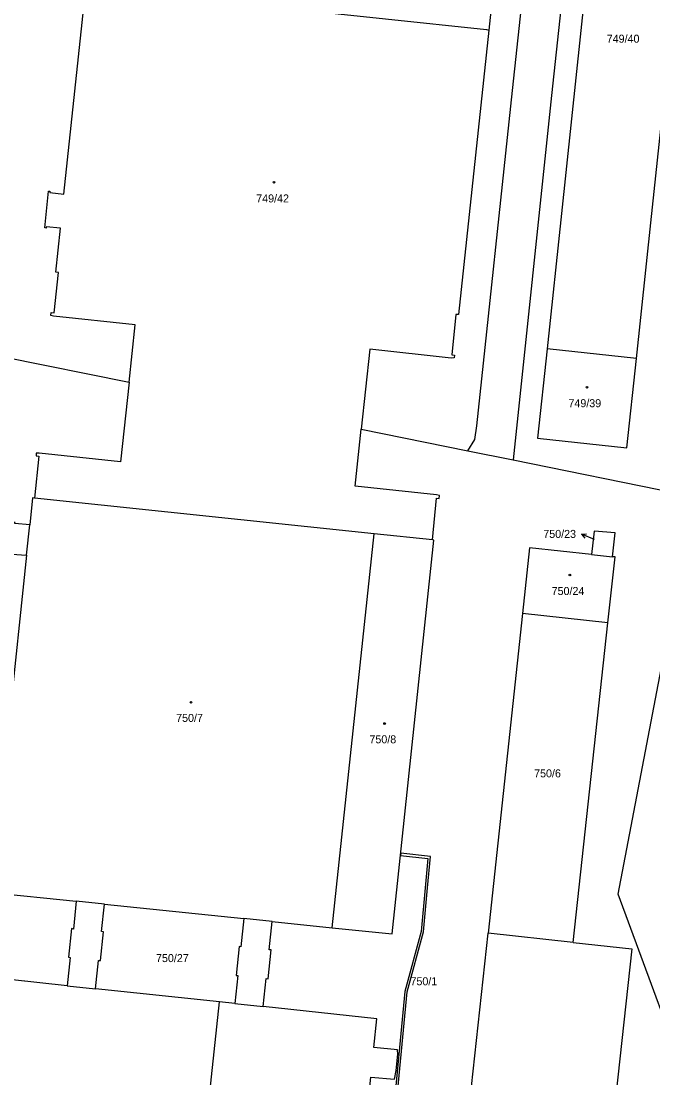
# Model space of a CAD drawing. Extents: x -756746 to -753363, y -1166406 to -1161727.
# Drawn here: x -755596.6 to -755462.4, y -1163353.7 to -1163129.3 of the extents above; entities that cross this region are included whole.
import ezdxf

# ---------------------------------------------------------------- set-up
doc = ezdxf.new("R2010")
doc.units = 0
for name, color, linetype in [('Hranice parcel', 7, 'Continuous'), ('Parcelní čísla', 7, 'Continuous'), ('Pop  PČ popisy', 7, 'Continuous'), ('Vnitřní kresba', 7, 'Continuous'), ('Věcná břemena k části', 7, 'Continuous'), ('Značky budov', 7, 'Continuous')]:
    doc.layers.add(name, color=color, linetype=linetype)

msp = doc.modelspace()

# ---------------------------------------------------------------- linework, layer by layer
at = {"layer": 'Hranice parcel'}
for p, q in [((-755465.84, -1163200.88), (-755484.84, -1163198.83)), ((-755524.34, -1163215.92), (-755501.7, -1163220.5)), ((-755501.7, -1163220.5), (-755492.04, -1163222.45)), ((-755492.04, -1163222.45), (-755454.14, -1163230.12)), ((-755521.58, -1163238.13), (-755593.7, -1163230.55)), ((-755530.48, -1163321.79), (-755521.58, -1163238.13)), ((-755509.19, -1163239.44), (-755521.58, -1163238.13)), ((-755475.4, -1163242.52), (-755470.96, -1163243)), ((-755490.08, -1163255.07), (-755497.36, -1163322.93)), ((-755471.91, -1163257.03), (-755490.08, -1163255.07)), ((-755479.3, -1163324.93), (-755471.91, -1163257.03)), ((-755505.59, -1163399.23), (-755497.36, -1163322.93)), ((-755479.3, -1163324.93), (-755497.36, -1163322.93)), ((-755586.75, -1163334.11), (-755580.75, -1163334.75)), ((-755554.41, -1163337.56), (-755580.75, -1163334.75)), ((-755565.89, -1163445.15), (-755554.41, -1163337.56)), ((-755551.13, -1163337.91), (-755554.41, -1163337.56)), ((-755551.13, -1163337.91), (-755545.14, -1163338.55))]:
    msp.add_line(p, q, dxfattribs=at)
for points in [[(-755439.49, -1162982.67), (-755443.18, -1163017.33), (-755443.46, -1163019.34), (-755443.95, -1163021.31), (-755445.09, -1163024.14), (-755446.74, -1163026.7), (-755448.81, -1163028.93), (-755451.17, -1163030.72), (-755453.97, -1163032.13), (-755456.88, -1163033), (-755459.92, -1163033.32), (-755462.97, -1163033.27), (-755464.98, -1163033.43), (-755466.87, -1163034.01), (-755468.66, -1163034.93), (-755469.46, -1163035.58), (-755470.88, -1163037.01), (-755472.35, -1163039.65), (-755473.01, -1163042.59), (-755477.78, -1163087.79), (-755483.91, -1163145.02), (-755492.04, -1163222.45)], [(-755501.7, -1163220.5), (-755500.22, -1163218.14), (-755499.77, -1163215.19), (-755492.18, -1163143.98), (-755485.92, -1163085.38), (-755483.65, -1163063.82), (-755483.36, -1163059.88), (-755490.91, -1163059.3), (-755489.71, -1163046.66), (-755503.62, -1163045.24), (-755503.5, -1163044.71), (-755503.52, -1163044.14), (-755502.72, -1163036.68), (-755502.55, -1163035.08), (-755502.46, -1163034.19), (-755509.47, -1163033.53), (-755511, -1163047.93), (-755590.87, -1163039.46), (-755591.13, -1163039.43)], [(-755490.92, -1163071.57), (-755497.22, -1163131.2), (-755503.63, -1163191.59), (-755504.2, -1163191.53), (-755505.11, -1163200.11), (-755504.52, -1163200.19), (-755504.58, -1163200.79), (-755505.2, -1163200.8), (-755522.52, -1163198.94), (-755524.34, -1163215.92)], [(-755465.84, -1163200.88), (-755462.81, -1163172.09), (-755452.58, -1163075.55), (-755471.57, -1163073.54), (-755481.79, -1163170.08), (-755484.84, -1163198.83)], [(-755573.63, -1163205.95), (-755572.31, -1163193.76), (-755589.65, -1163191.89), (-755590.25, -1163191.74), (-755590.16, -1163191.16), (-755589.55, -1163191.22), (-755588.63, -1163182.62), (-755589.21, -1163182.56), (-755588.21, -1163173.26), (-755591.21, -1163172.94), (-755591.24, -1163173.21), (-755591.55, -1163173.18), (-755590.73, -1163165.36), (-755590.43, -1163165.39), (-755590.46, -1163165.67), (-755587.47, -1163165.98), (-755582.82, -1163122.15)], [(-755484.84, -1163198.83), (-755486.85, -1163217.8), (-755467.9, -1163219.89), (-755465.84, -1163200.88)], [(-755606.16, -1163217.22), (-755600.3, -1163200.55), (-755573.63, -1163205.95)], [(-755573.63, -1163205.95), (-755575.45, -1163222.85), (-755592.75, -1163220.98), (-755593.37, -1163220.99), (-755593.39, -1163221.58), (-755592.77, -1163221.65), (-755593.7, -1163230.55)], [(-755509.19, -1163239.44), (-755508.35, -1163230.56), (-755507.75, -1163230.62), (-755507.69, -1163230.03), (-755508.31, -1163229.89), (-755525.63, -1163228.04), (-755524.34, -1163215.92)], [(-755593.7, -1163230.55), (-755594.12, -1163230.51), (-755594.73, -1163236.26), (-755597.86, -1163235.97), (-755597.84, -1163235.75), (-755598.14, -1163235.7), (-755598.86, -1163242.66), (-755598.55, -1163242.69), (-755598.53, -1163242.46), (-755595.41, -1163242.68), (-755603, -1163314.29), (-755584.84, -1163316.17), (-755585.46, -1163322.09), (-755585.87, -1163321.99), (-755586.51, -1163328.07), (-755586.11, -1163328.15), (-755586.75, -1163334.11)], [(-755452.42, -1163361.7), (-755469.74, -1163314.65), (-755453.61, -1163230.23)], [(-755470.96, -1163243), (-755470.41, -1163237.9), (-755474.87, -1163237.57), (-755475.4, -1163242.52)], [(-755530.48, -1163321.79), (-755517.74, -1163323.11), (-755508.87, -1163239.47), (-755509.19, -1163239.44)], [(-755475.4, -1163242.52), (-755488.58, -1163241.1), (-755490.08, -1163255.07)], [(-755471.91, -1163257.03), (-755470.39, -1163243.06), (-755470.96, -1163243)], [(-755580.75, -1163334.75), (-755580.11, -1163328.76), (-755579.7, -1163328.73), (-755579.06, -1163322.66), (-755579.46, -1163322.62), (-755578.84, -1163316.79), (-755549.24, -1163319.85), (-755549.87, -1163325.83), (-755550.27, -1163325.79), (-755550.91, -1163331.91), (-755550.51, -1163331.95), (-755551.13, -1163337.91)], [(-755545.14, -1163338.55), (-755544.51, -1163332.58), (-755544.11, -1163332.62), (-755543.47, -1163326.5), (-755543.87, -1163326.46), (-755543.24, -1163320.47), (-755530.48, -1163321.79)], [(-755479.3, -1163324.93), (-755466.88, -1163326.3), (-755473.59, -1163387.92)], [(-755586.75, -1163334.11), (-755604.93, -1163332.17), (-755617.6, -1163451.86), (-755581.57, -1163455.69), (-755580.3, -1163443.78), (-755565.89, -1163445.15)], [(-755537.1, -1163448.4), (-755532.36, -1163448.93), (-755530.46, -1163430.89), (-755525.51, -1163431.38), (-755525.4, -1163430.97), (-755525.05, -1163429.15), (-755524.9, -1163427.81), (-755524.84, -1163426.26), (-755524.88, -1163425.3), (-755529.82, -1163424.82), (-755522.31, -1163353.53), (-755517.27, -1163353.98), (-755516.89, -1163352.14), (-755516.56, -1163348.68), (-755516.6, -1163347.76), (-755521.66, -1163347.2), (-755521.01, -1163341.12), (-755545.14, -1163338.55)]]:
    msp.add_lwpolyline(points, dxfattribs=at)
at = {"layer": 'Pop  PČ popisy'}
for p, q in [((-755477.56, -1163238.18), (-755476.45, -1163238.11)), ((-755474.8, -1163239.35), (-755477.56, -1163238.18)), ((-755477.56, -1163238.18), (-755476.84, -1163239.03))]:
    msp.add_line(p, q, dxfattribs=at)
at = {"layer": 'Vnitřní kresba'}
for p, q in [((-755582.21, -1163122.07), (-755497.68, -1163131.02)), ((-755497.68, -1163131.02), (-755497.22, -1163131.2)), ((-755595.41, -1163242.68), (-755594.73, -1163236.26)), ((-755578.84, -1163316.79), (-755584.84, -1163316.17)), ((-755543.24, -1163320.47), (-755549.24, -1163319.85))]:
    msp.add_line(p, q, dxfattribs=at)
at = {"layer": 'Věcná břemena k části'}
msp.add_lwpolyline([(-755515.98, -1163306.49), (-755510.18, -1163307.09), (-755510.72, -1163313.31), (-755511.62, -1163322.59), (-755515.05, -1163335.36), (-755517.67, -1163362.78), (-755522.81, -1163410.28), (-755524.17, -1163423.31), (-755508.1, -1163424.88), (-755509.7, -1163440.04), (-755507.8, -1163439.78), (-755506.7, -1163436.05), (-755507.21, -1163436.01), (-755508.18, -1163439.32), (-755509.14, -1163439.46), (-755507.54, -1163424.44), (-755523.63, -1163422.87), (-755522.31, -1163410.34), (-755517.17, -1163362.84), (-755514.55, -1163335.44), (-755511.12, -1163322.67), (-755510.22, -1163313.35), (-755509.64, -1163306.65), (-755515.92, -1163305.99)], close=True, dxfattribs=at)
at = {"layer": 'Značky budov'}
for centre in [(-755542.86, -1163163.47), (-755476.37, -1163207), (-755480, -1163246.89), (-755560.46, -1163273.92), (-755519.36, -1163278.44)]:
    msp.add_circle(centre, 0.175, dxfattribs=at)

# ---------------------------------------------------------------- texts
at = {"layer": 'Parcelní čísla'}
for s, p in [('749/40', (-755472.18, -1163133.84)), ('749/42', (-755546.62, -1163167.76)), ('749/39', (-755480.31, -1163211.25)), ('750/23', (-755485.65, -1163239.01)), ('750/24', (-755483.88, -1163251.13)), ('750/7', (-755563.63, -1163278.09)), ('750/8', (-755522.58, -1163282.63)), ('750/6', (-755487.6, -1163289.86)), ('750/27', (-755567.9, -1163329.09)), ('750/1', (-755513.86, -1163334.02))]:
    msp.add_text(s, height=1.7, dxfattribs=at).set_placement(p)

doc.saveas('drawing.dxf')
